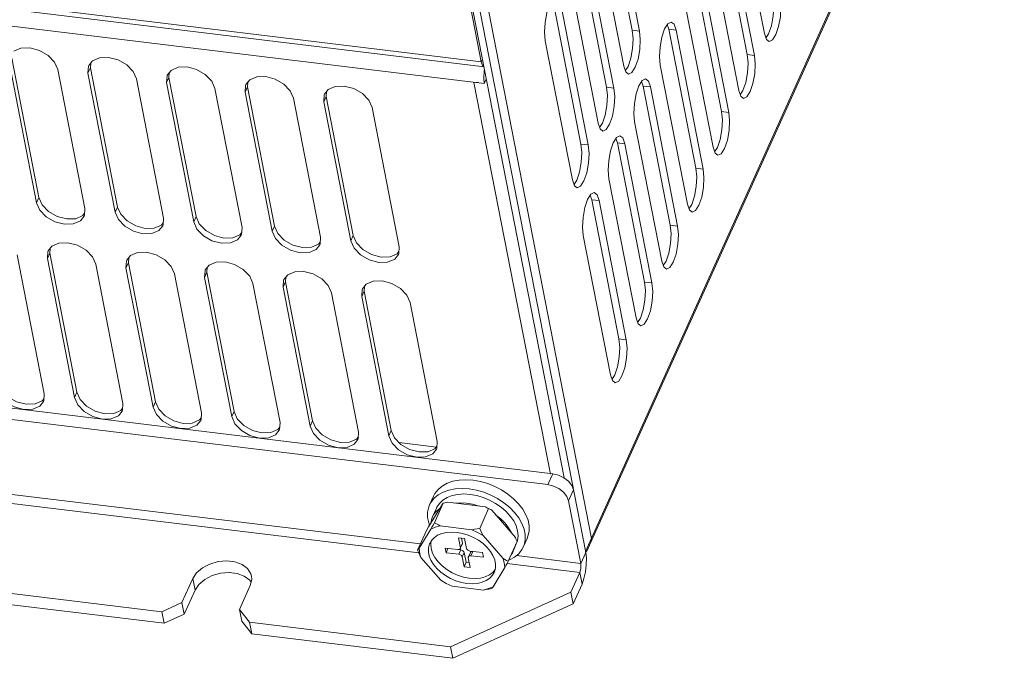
# Model space of a CAD drawing. Header units: millimetres. Extents: x -473 to 23648, y -382 to 1866.
# Tile 395 of 434: x 20685 to 20839, y 984 to 1083. Entities that reach past the tile are written whole.
import ezdxf

# ---------------------------------------------------------------- set-up
doc = ezdxf.new("R2010")
doc.units = ezdxf.units.MM
doc.header["$LTSCALE"] = 80
doc.layers.get('0').update_dxf_attribs({"linetype": 'CONTINUOUS'})

msp = doc.modelspace()

# ---------------------------------------------------------------- linework, layer by layer
at = {"linetype": 'Continuous', "lineweight": 0}
for p, q in [((20773.532, 1000.146), (20964.04, 1422.683)), ((20773.679, 1000.079), (20963.99, 1422.179)), ((20746.44, 1132.088), (20757.287, 1076.43)), ((20774.453, 1002.19), (20749.517, 1130.145)), ((20770.192, 1011.624), (20747.286, 1129.162)), ((20773.56, 1000.001), (20748.415, 1129.025)), ((20757.287, 1076.43), (20467.416, 1111.64)), ((20467.883, 1110.862), (20757.754, 1075.652)), ((20468.267, 1108.22), (20757.761, 1073.056)), ((20776.582, 1103.037), (20780.808, 1081.352)), ((20777.711, 1102.9), (20781.937, 1081.215)), ((20801.374, 1080.843), (20797.148, 1102.528)), ((20794.482, 1099.257), (20798.708, 1077.573)), ((20795.611, 1099.12), (20799.837, 1077.435)), ((20779.479, 1075.763), (20775.253, 1097.448)), ((20772.588, 1094.177), (20776.813, 1072.493)), ((20773.717, 1094.04), (20777.943, 1072.355)), ((20797.379, 1071.983), (20793.153, 1093.668)), ((20790.487, 1090.398), (20794.713, 1068.713)), ((20791.617, 1090.26), (20795.843, 1068.576)), ((20775.485, 1066.903), (20771.259, 1088.588)), ((20768.593, 1085.318), (20772.819, 1063.633)), ((20769.722, 1085.18), (20773.948, 1063.496)), ((20793.385, 1063.124), (20789.159, 1084.808)), ((20787.313, 1082.3), (20786.875, 1082.646)), ((20780.808, 1081.352), (20781.937, 1081.215)), ((20786.493, 1081.538), (20786.251, 1082.242)), ((20786.493, 1081.538), (20790.719, 1059.853)), ((20786.493, 1081.538), (20787.622, 1081.401)), ((20787.622, 1081.401), (20787.313, 1082.3)), ((20787.622, 1081.401), (20791.848, 1059.716)), ((20801.374, 1080.843), (20801.683, 1079.944)), ((20801.616, 1080.139), (20802.037, 1080.815)), ((20771.49, 1058.044), (20767.264, 1079.728)), ((20801.683, 1079.944), (20802.121, 1079.598)), ((20688.053, 1054.494), (20683.827, 1076.179)), ((20688.422, 1055.312), (20684.196, 1076.997)), ((20696.766, 1076.603), (20696.179, 1075.878)), ((20696.479, 1076.249), (20696.431, 1075.511)), ((20757.287, 1076.43), (20757.479, 1076.857)), ((20798.708, 1077.573), (20799.837, 1077.435)), ((20691.356, 1075.265), (20695.582, 1053.58)), ((20696.133, 1075.765), (20696.062, 1074.693)), ((20696.431, 1075.511), (20696.062, 1074.693)), ((20700.288, 1053.008), (20696.062, 1074.693)), ((20696.179, 1075.878), (20696.133, 1075.765)), ((20700.656, 1053.826), (20696.431, 1075.511)), ((20709.001, 1075.117), (20708.414, 1074.392)), ((20708.714, 1074.763), (20708.665, 1074.025)), ((20757.735, 1074.975), (20757.678, 1073.943)), ((20757.789, 1075.27), (20757.735, 1074.975)), ((20779.479, 1075.763), (20779.788, 1074.864)), ((20779.721, 1075.059), (20780.142, 1075.735)), ((20779.788, 1074.864), (20780.226, 1074.518)), ((20789.39, 1054.264), (20785.164, 1075.949)), ((20703.591, 1073.778), (20707.817, 1052.094)), ((20708.368, 1074.278), (20708.297, 1073.207)), ((20708.665, 1074.025), (20708.297, 1073.207)), ((20712.523, 1051.522), (20708.297, 1073.207)), ((20708.414, 1074.392), (20708.368, 1074.278)), ((20712.891, 1052.34), (20708.665, 1074.025)), ((20721.236, 1073.631), (20720.649, 1072.905)), ((20720.949, 1073.277), (20720.9, 1072.539)), ((20756.813, 1073.264), (20756.161, 1073.25)), ((20768.058, 1012.202), (20756.161, 1073.25)), ((20757.678, 1073.943), (20757.761, 1073.056)), ((20757.761, 1073.056), (20758.081, 1073.767)), ((20782.498, 1072.678), (20782.256, 1073.382)), ((20783.319, 1073.44), (20782.881, 1073.786)), ((20783.628, 1072.541), (20783.319, 1073.44)), ((20715.826, 1072.292), (20720.052, 1050.608)), ((20720.602, 1072.792), (20720.531, 1071.721)), ((20720.9, 1072.539), (20720.531, 1071.721)), ((20724.757, 1050.036), (20720.531, 1071.721)), ((20720.649, 1072.905), (20720.602, 1072.792)), ((20725.126, 1050.854), (20720.9, 1072.539)), ((20733.47, 1072.145), (20732.884, 1071.419)), ((20733.184, 1071.79), (20733.135, 1071.052)), ((20776.813, 1072.493), (20777.943, 1072.355)), ((20782.498, 1072.678), (20786.724, 1050.994)), ((20782.498, 1072.678), (20783.628, 1072.541)), ((20783.628, 1072.541), (20787.854, 1050.856)), ((20797.379, 1071.983), (20797.688, 1071.084)), ((20797.621, 1071.28), (20798.042, 1071.955)), ((20728.06, 1070.806), (20732.286, 1049.121)), ((20732.837, 1071.306), (20732.766, 1070.235)), ((20733.135, 1071.052), (20732.766, 1070.235)), ((20736.992, 1048.55), (20732.766, 1070.235)), ((20732.884, 1071.419), (20732.837, 1071.306)), ((20737.361, 1049.368), (20733.135, 1071.052)), ((20797.688, 1071.084), (20798.126, 1070.739)), ((20740.295, 1069.32), (20744.521, 1047.635)), ((20794.713, 1068.713), (20795.843, 1068.576)), ((20785.396, 1045.404), (20781.17, 1067.089)), ((20775.485, 1066.903), (20775.794, 1066.004)), ((20775.727, 1066.2), (20776.148, 1066.875)), ((20775.794, 1066.004), (20776.232, 1065.658)), ((20778.504, 1063.819), (20778.262, 1064.522)), ((20779.324, 1064.58), (20778.886, 1064.926)), ((20779.633, 1063.681), (20779.324, 1064.58)), ((20772.819, 1063.633), (20773.948, 1063.496)), ((20778.504, 1063.819), (20782.73, 1042.134)), ((20778.504, 1063.819), (20779.633, 1063.681)), ((20779.633, 1063.681), (20783.859, 1041.997)), ((20793.385, 1063.124), (20793.694, 1062.225)), ((20793.627, 1062.42), (20794.048, 1063.096)), ((20793.694, 1062.225), (20794.132, 1061.879)), ((20790.719, 1059.853), (20791.848, 1059.716)), ((20771.49, 1058.044), (20771.799, 1057.145)), ((20771.732, 1057.34), (20772.153, 1058.016)), ((20781.401, 1036.545), (20777.175, 1058.229)), ((20771.799, 1057.145), (20772.237, 1056.799)), ((20688.422, 1055.312), (20688.053, 1054.494)), ((20774.509, 1054.959), (20774.267, 1055.663)), ((20774.509, 1054.959), (20778.735, 1033.274)), ((20774.509, 1054.959), (20775.639, 1054.822)), ((20775.329, 1055.721), (20774.892, 1056.067)), ((20775.639, 1054.822), (20775.329, 1055.721)), ((20775.639, 1054.822), (20779.865, 1033.137)), ((20695.511, 1052.508), (20695.582, 1053.58)), ((20700.656, 1053.826), (20700.288, 1053.008)), ((20789.39, 1054.264), (20789.699, 1053.365)), ((20789.632, 1053.56), (20790.053, 1054.236)), ((20789.699, 1053.365), (20790.137, 1053.019)), ((20694.147, 1052.009), (20695.247, 1052.487)), ((20694.878, 1051.669), (20695.465, 1052.395)), ((20695.247, 1052.487), (20695.533, 1052.842)), ((20695.465, 1052.395), (20695.511, 1052.508)), ((20707.746, 1051.022), (20707.817, 1052.094)), ((20712.891, 1052.34), (20712.523, 1051.522)), ((20706.382, 1050.523), (20707.481, 1051.001)), ((20707.113, 1050.183), (20707.699, 1050.909)), ((20707.481, 1051.001), (20707.768, 1051.356)), ((20707.699, 1050.909), (20707.746, 1051.022)), ((20719.981, 1049.536), (20720.052, 1050.608)), ((20725.126, 1050.854), (20724.757, 1050.036)), ((20786.724, 1050.994), (20787.854, 1050.856)), ((20718.617, 1049.037), (20719.716, 1049.515)), ((20719.347, 1048.697), (20719.934, 1049.423)), ((20719.716, 1049.515), (20720.003, 1049.869)), ((20719.934, 1049.423), (20719.981, 1049.536)), ((20732.215, 1048.05), (20732.286, 1049.121)), ((20737.361, 1049.368), (20736.992, 1048.55)), ((20777.406, 1027.685), (20773.181, 1049.37)), ((20768.412, 1012.271), (20481.365, 1047.138)), ((20690.447, 1047.731), (20689.861, 1047.005)), ((20690.161, 1047.377), (20690.112, 1046.638)), ((20730.852, 1047.55), (20731.951, 1048.029)), ((20731.582, 1047.211), (20732.169, 1047.937)), ((20731.951, 1048.029), (20732.238, 1048.383)), ((20732.169, 1047.937), (20732.215, 1048.05)), ((20744.45, 1046.564), (20744.521, 1047.635)), ((20685.038, 1046.392), (20689.264, 1024.707)), ((20689.814, 1046.892), (20689.743, 1045.821)), ((20690.112, 1046.638), (20689.743, 1045.821)), ((20693.969, 1024.136), (20689.743, 1045.821)), ((20689.861, 1047.005), (20689.814, 1046.892)), ((20694.338, 1024.954), (20690.112, 1046.638)), ((20702.096, 1045.519), (20702.049, 1045.406)), ((20702.682, 1046.245), (20702.096, 1045.519)), ((20702.396, 1045.89), (20702.347, 1045.152)), ((20743.087, 1046.064), (20744.186, 1046.543)), ((20743.817, 1045.725), (20744.404, 1046.451)), ((20744.186, 1046.543), (20744.472, 1046.897)), ((20744.404, 1046.451), (20744.45, 1046.564)), ((20767.644, 1010.567), (20480.597, 1045.434)), ((20697.272, 1044.906), (20701.498, 1023.221)), ((20702.049, 1045.406), (20701.978, 1044.334)), ((20702.347, 1045.152), (20701.978, 1044.334)), ((20706.204, 1022.65), (20701.978, 1044.334)), ((20706.573, 1023.468), (20702.347, 1045.152)), ((20714.33, 1044.033), (20714.284, 1043.92)), ((20714.917, 1044.759), (20714.33, 1044.033)), ((20714.63, 1044.404), (20714.582, 1043.666)), ((20785.396, 1045.404), (20785.705, 1044.505)), ((20785.638, 1044.701), (20786.059, 1045.376)), ((20785.705, 1044.505), (20786.143, 1044.16)), ((20709.507, 1043.42), (20713.733, 1021.735)), ((20714.284, 1043.92), (20714.213, 1042.848)), ((20714.582, 1043.666), (20714.213, 1042.848)), ((20718.439, 1021.164), (20714.213, 1042.848)), ((20718.808, 1021.981), (20714.582, 1043.666)), ((20726.565, 1042.547), (20726.519, 1042.434)), ((20727.152, 1043.273), (20726.565, 1042.547)), ((20726.865, 1042.918), (20726.816, 1042.18)), ((20721.742, 1041.934), (20725.968, 1020.249)), ((20726.519, 1042.434), (20726.448, 1041.362)), ((20726.816, 1042.18), (20726.448, 1041.362)), ((20730.674, 1019.677), (20726.448, 1041.362)), ((20731.042, 1020.495), (20726.816, 1042.18)), ((20738.753, 1040.948), (20738.682, 1039.876)), ((20738.8, 1041.061), (20738.753, 1040.948)), ((20739.387, 1041.787), (20738.8, 1041.061)), ((20739.1, 1041.432), (20739.051, 1040.694)), ((20782.73, 1042.134), (20783.859, 1041.997)), ((20733.977, 1040.448), (20738.203, 1018.763)), ((20739.051, 1040.694), (20738.682, 1039.876)), ((20742.908, 1018.191), (20738.682, 1039.876)), ((20743.277, 1019.009), (20739.051, 1040.694)), ((20746.212, 1038.961), (20750.438, 1017.277)), ((20781.401, 1036.545), (20781.71, 1035.646)), ((20781.643, 1035.841), (20782.064, 1036.517)), ((20781.71, 1035.646), (20782.148, 1035.3)), ((20778.735, 1033.274), (20779.865, 1033.137)), ((20777.406, 1027.685), (20777.716, 1026.786)), ((20777.648, 1026.981), (20778.07, 1027.657)), ((20777.716, 1026.786), (20778.153, 1026.44)), ((20689.193, 1023.636), (20689.264, 1024.707)), ((20694.338, 1024.954), (20693.969, 1024.136)), ((20687.829, 1023.136), (20688.928, 1023.615)), ((20688.559, 1022.797), (20689.146, 1023.523)), ((20688.928, 1023.615), (20689.215, 1023.969)), ((20689.146, 1023.523), (20689.193, 1023.636)), ((20701.427, 1022.15), (20701.498, 1023.221)), ((20706.573, 1023.468), (20706.204, 1022.65)), ((20700.064, 1021.65), (20701.163, 1022.129)), ((20700.794, 1021.311), (20701.381, 1022.037)), ((20701.163, 1022.129), (20701.449, 1022.483)), ((20701.381, 1022.037), (20701.427, 1022.15)), ((20713.398, 1020.643), (20713.684, 1020.997)), ((20713.662, 1020.664), (20713.733, 1021.735)), ((20718.808, 1021.981), (20718.439, 1021.164)), ((20712.299, 1020.164), (20713.398, 1020.643)), ((20713.029, 1019.825), (20713.616, 1020.551)), ((20713.616, 1020.551), (20713.662, 1020.664)), ((20725.632, 1019.156), (20725.919, 1019.511)), ((20725.897, 1019.177), (20725.968, 1020.249)), ((20731.042, 1020.495), (20730.674, 1019.677)), ((20724.533, 1018.678), (20725.632, 1019.156)), ((20725.264, 1018.339), (20725.85, 1019.064)), ((20725.85, 1019.064), (20725.897, 1019.177)), ((20737.867, 1017.67), (20738.154, 1018.025)), ((20738.132, 1017.691), (20738.203, 1018.763)), ((20743.277, 1019.009), (20742.908, 1018.191)), ((20743.277, 1019.009), (20743.779, 1017.868)), ((20736.768, 1017.192), (20737.867, 1017.67)), ((20737.499, 1016.852), (20738.085, 1017.578)), ((20738.085, 1017.578), (20738.132, 1017.691)), ((20743.779, 1017.868), (20744.778, 1016.831)), ((20744.504, 1017.116), (20750.332, 1016.408)), ((20750.102, 1016.184), (20750.389, 1016.539)), ((20750.367, 1016.205), (20750.438, 1017.277)), ((20631.015, 1015.519), (20747.821, 1001.33)), ((20749.003, 1015.706), (20750.102, 1016.184)), ((20749.733, 1015.366), (20750.32, 1016.092)), ((20750.32, 1016.092), (20750.367, 1016.205)), ((20629.545, 1014.273), (20747.562, 999.937)), ((20532.996, 1011.983), (20707.577, 990.777)), ((20767.644, 1010.567), (20768.412, 1012.271)), ((20533.348, 1010.176), (20707.929, 988.97)), ((20749.854, 1008.779), (20749.24, 1007.416)), ((20754.296, 1009.982), (20755.406, 1009.91)), ((20770.89, 1008.055), (20771.658, 1009.759)), ((20749.079, 1003.988), (20751.247, 1007.526)), ((20749.996, 1004.62), (20751.379, 1007.687)), ((20752.076, 1007.818), (20757.929, 1007.107)), ((20763.744, 1006.752), (20763.104, 1007.59)), ((20772.792, 998.297), (20770.89, 1008.055)), ((20750.316, 1006.931), (20749.701, 1005.568)), ((20757.06, 1003.762), (20758.442, 1006.829)), ((20758.916, 1006.594), (20762.601, 1002.346)), ((20762.49, 1006.227), (20761.717, 1007.018)), ((20750.915, 1004.149), (20755.833, 1003.552)), ((20747.38, 1000.351), (20748.762, 1003.418)), ((20747.623, 1000.659), (20749.445, 1003.631)), ((20749.079, 1003.988), (20748.762, 1003.418)), ((20754.378, 1002.97), (20753.515, 1003.128)), ((20757.581, 1002.643), (20760.678, 999.073)), ((20754.692, 1002.154), (20753.751, 1002.268)), ((20753.751, 1002.268), (20754.047, 1000.75)), ((20754.34, 1001.283), (20754.032, 1000.602)), ((20754.354, 1001.432), (20754.047, 1000.75)), ((20754.202, 1002.213), (20754.354, 1001.432)), ((20754.988, 1000.636), (20754.692, 1002.154)), ((20761.507, 998.635), (20762.89, 1001.702)), ((20762.75, 1001.324), (20762.136, 999.961)), ((20764.44, 1002.202), (20763.826, 1000.839)), ((20753.647, 1000.446), (20751.671, 1000.686)), ((20751.671, 1000.686), (20751.811, 999.963)), ((20751.811, 999.963), (20752.113, 1000.632)), ((20751.811, 999.963), (20753.788, 999.723)), ((20753.77, 1000.444), (20754.095, 1000.405)), ((20754.095, 1000.405), (20753.788, 999.723)), ((20754.636, 999.986), (20754.329, 999.304)), ((20754.636, 999.986), (20754.932, 998.468)), ((20755.592, 1000.02), (20755.285, 999.339)), ((20757.506, 999.977), (20755.529, 1000.217)), ((20755.972, 1000.163), (20755.67, 999.494)), ((20757.646, 999.254), (20757.506, 999.977)), ((20773.56, 1000.001), (20772.792, 998.297)), ((20773.522, 1000.004), (20773.532, 1000.146)), ((20773.56, 1000.001), (20773.659, 999.103)), ((20750.998, 995.662), (20747.901, 999.232)), ((20754.329, 999.304), (20754.625, 997.787)), ((20754.625, 997.787), (20754.932, 998.468)), ((20754.932, 998.468), (20755.422, 998.409)), ((20755.566, 997.672), (20755.27, 999.19)), ((20755.67, 999.494), (20757.646, 999.254)), ((20761.304, 998.268), (20772.625, 996.893)), ((20762.774, 999.514), (20772.792, 998.297)), ((20754.625, 997.787), (20755.566, 997.672)), ((20760.956, 997.646), (20759.135, 994.673)), ((20771.242, 993.826), (20772.625, 996.893)), ((20772.977, 995.086), (20772.625, 996.893)), ((20710.698, 992.195), (20712.388, 995.943)), ((20712.388, 995.943), (20712.74, 994.136)), ((20721.452, 995.359), (20721.241, 995.684)), ((20771.595, 992.019), (20772.977, 995.086)), ((20711.05, 990.388), (20712.74, 994.136)), ((20719.639, 991.109), (20721.329, 994.857)), ((20752.516, 985.318), (20771.242, 993.826)), ((20757.665, 994.155), (20752.746, 994.753)), ((20771.595, 992.019), (20771.242, 993.826)), ((20707.577, 990.777), (20710.698, 992.195)), ((20711.05, 990.388), (20710.698, 992.195)), ((20771.595, 992.019), (20752.868, 983.511)), ((20707.929, 988.97), (20707.577, 990.777)), ((20711.05, 990.388), (20707.929, 988.97)), ((20719.639, 991.109), (20721.223, 989.119)), ((20719.991, 989.302), (20719.639, 991.109)), ((20721.576, 987.312), (20719.991, 989.302)), ((20721.223, 989.119), (20752.516, 985.318)), ((20721.576, 987.312), (20721.223, 989.119)), ((20721.576, 987.312), (20752.868, 983.511)), ((20752.868, 983.511), (20752.516, 985.318))]:
    msp.add_line(p, q, dxfattribs=at)
for points in [[(20802.037, 1080.815), (20802.464, 1082.078), (20802.741, 1083.589), (20802.825, 1085.118), (20802.702, 1086.432)], [(20802.121, 1079.598), (20802.653, 1079.855), (20803.166, 1080.678), (20803.594, 1081.941), (20803.87, 1083.452), (20803.954, 1084.981), (20803.832, 1086.295)], [(20767.93, 1085.346), (20767.502, 1084.082), (20767.226, 1082.571), (20767.142, 1081.042), (20767.264, 1079.728)], [(20786.875, 1082.646), (20786.343, 1082.389), (20785.83, 1081.566)], [(20780.142, 1075.735), (20780.57, 1076.998), (20780.846, 1078.509), (20780.93, 1080.038), (20780.808, 1081.352)], [(20780.226, 1074.518), (20780.759, 1074.775), (20781.272, 1075.598), (20781.699, 1076.861), (20781.976, 1078.372), (20782.059, 1079.901), (20781.937, 1081.215)], [(20785.83, 1081.566), (20785.402, 1080.303), (20785.126, 1078.792), (20785.042, 1077.263), (20785.164, 1075.949)], [(20691.356, 1075.265), (20690.854, 1076.406), (20689.855, 1077.443), (20688.512, 1078.218), (20687.028, 1078.613), (20685.63, 1078.568), (20684.531, 1078.09)], [(20703.591, 1073.778), (20703.089, 1074.92), (20702.09, 1075.957), (20700.746, 1076.732), (20699.263, 1077.127), (20697.865, 1077.082), (20696.766, 1076.603)], [(20757.287, 1076.43), (20757.48, 1075.868), (20757.707, 1075.689)], [(20798.042, 1071.955), (20798.47, 1073.219), (20798.746, 1074.73), (20798.83, 1076.259), (20798.708, 1077.573)], [(20798.126, 1070.739), (20798.658, 1070.995), (20799.172, 1071.818), (20799.599, 1073.081), (20799.876, 1074.593), (20799.959, 1076.121), (20799.837, 1077.435)], [(20715.826, 1072.292), (20715.323, 1073.434), (20714.325, 1074.471), (20712.981, 1075.246), (20711.498, 1075.641), (20710.1, 1075.596), (20709.001, 1075.117)], [(20728.06, 1070.806), (20727.558, 1071.947), (20726.559, 1072.985), (20725.216, 1073.76), (20723.732, 1074.155), (20722.335, 1074.11), (20721.236, 1073.631)], [(20782.881, 1073.786), (20782.348, 1073.53), (20781.835, 1072.706)], [(20740.295, 1069.32), (20739.793, 1070.461), (20738.794, 1071.498), (20737.451, 1072.273), (20735.967, 1072.669), (20734.57, 1072.623), (20733.47, 1072.145)], [(20776.148, 1066.875), (20776.575, 1068.138), (20776.852, 1069.65), (20776.936, 1071.179), (20776.813, 1072.493)], [(20776.232, 1065.658), (20776.764, 1065.915), (20777.277, 1066.738), (20777.705, 1068.001), (20777.981, 1069.512), (20778.065, 1071.041), (20777.943, 1072.355)], [(20781.835, 1072.706), (20781.408, 1071.443), (20781.131, 1069.932), (20781.048, 1068.403), (20781.17, 1067.089)], [(20794.048, 1063.096), (20794.475, 1064.359), (20794.752, 1065.87), (20794.835, 1067.399), (20794.713, 1068.713)], [(20794.132, 1061.879), (20794.664, 1062.135), (20795.177, 1062.958), (20795.605, 1064.222), (20795.881, 1065.733), (20795.965, 1067.262), (20795.843, 1068.576)], [(20778.886, 1064.926), (20778.354, 1064.67), (20777.841, 1063.847)], [(20772.153, 1058.016), (20772.581, 1059.279), (20772.857, 1060.79), (20772.941, 1062.319), (20772.819, 1063.633)], [(20772.237, 1056.799), (20772.769, 1057.055), (20773.283, 1057.878), (20773.71, 1059.142), (20773.987, 1060.653), (20774.07, 1062.182), (20773.948, 1063.496)], [(20777.841, 1063.847), (20777.413, 1062.583), (20777.137, 1061.072), (20777.053, 1059.543), (20777.175, 1058.229)], [(20790.053, 1054.236), (20790.481, 1055.499), (20790.757, 1057.01), (20790.841, 1058.539), (20790.719, 1059.853)], [(20790.137, 1053.019), (20790.669, 1053.276), (20791.183, 1054.099), (20791.61, 1055.362), (20791.887, 1056.873), (20791.97, 1058.402), (20791.848, 1059.716)], [(20688.422, 1055.312), (20688.924, 1054.171), (20689.923, 1053.134)], [(20773.846, 1054.987), (20773.419, 1053.724), (20773.142, 1052.213), (20773.058, 1050.684), (20773.181, 1049.37)], [(20774.892, 1056.067), (20774.359, 1055.81), (20773.846, 1054.987)], [(20688.053, 1054.494), (20688.555, 1053.353), (20689.554, 1052.316), (20690.897, 1051.541), (20692.381, 1051.146), (20693.779, 1051.191), (20694.878, 1051.669)], [(20700.656, 1053.826), (20701.159, 1052.685), (20702.157, 1051.648)], [(20689.923, 1053.134), (20691.266, 1052.359), (20692.75, 1051.964), (20694.147, 1052.009)], [(20700.288, 1053.008), (20700.79, 1051.867), (20701.789, 1050.83), (20703.132, 1050.055), (20704.616, 1049.66), (20706.013, 1049.705), (20707.113, 1050.183)], [(20702.157, 1051.648), (20703.501, 1050.873), (20704.984, 1050.478), (20706.382, 1050.523)], [(20712.891, 1052.34), (20713.393, 1051.199), (20714.392, 1050.162)], [(20712.523, 1051.522), (20713.025, 1050.381), (20714.024, 1049.344), (20715.367, 1048.569), (20716.851, 1048.174), (20718.248, 1048.219), (20719.347, 1048.697)], [(20714.392, 1050.162), (20715.736, 1049.386), (20717.219, 1048.991), (20718.617, 1049.037)], [(20725.126, 1050.854), (20725.628, 1049.713), (20726.627, 1048.675)], [(20786.059, 1045.376), (20786.486, 1046.64), (20786.763, 1048.151), (20786.846, 1049.68), (20786.724, 1050.994)], [(20786.143, 1044.16), (20786.675, 1044.416), (20787.188, 1045.239), (20787.616, 1046.502), (20787.892, 1048.014), (20787.976, 1049.543), (20787.854, 1050.856)], [(20724.757, 1050.036), (20725.259, 1048.895), (20726.258, 1047.858), (20727.602, 1047.083), (20729.085, 1046.687), (20730.483, 1046.733), (20731.582, 1047.211)], [(20726.627, 1048.675), (20727.971, 1047.9), (20729.454, 1047.505), (20730.852, 1047.55)], [(20737.361, 1049.368), (20737.863, 1048.226), (20738.862, 1047.189)], [(20697.272, 1044.906), (20696.77, 1046.047), (20695.771, 1047.084), (20694.428, 1047.86), (20692.944, 1048.255), (20691.547, 1048.209), (20690.447, 1047.731)], [(20736.992, 1048.55), (20737.494, 1047.409), (20738.493, 1046.371), (20739.837, 1045.596), (20741.32, 1045.201), (20742.718, 1045.246), (20743.817, 1045.725)], [(20738.862, 1047.189), (20740.205, 1046.414), (20741.689, 1046.019), (20743.087, 1046.064)], [(20709.507, 1043.42), (20709.005, 1044.561), (20708.006, 1045.598), (20706.663, 1046.373), (20705.179, 1046.768), (20703.781, 1046.723), (20702.682, 1046.245)], [(20721.742, 1041.934), (20721.24, 1043.075), (20720.241, 1044.112), (20718.898, 1044.887), (20717.414, 1045.282), (20716.016, 1045.237), (20714.917, 1044.759)], [(20733.977, 1040.448), (20733.475, 1041.589), (20732.476, 1042.626), (20731.132, 1043.401), (20729.649, 1043.796), (20728.251, 1043.751), (20727.152, 1043.273)], [(20746.212, 1038.961), (20745.709, 1040.103), (20744.711, 1041.14), (20743.367, 1041.915), (20741.884, 1042.31), (20740.486, 1042.265), (20739.387, 1041.787)], [(20782.064, 1036.517), (20782.492, 1037.78), (20782.768, 1039.291), (20782.852, 1040.82), (20782.73, 1042.134)], [(20782.148, 1035.3), (20782.68, 1035.556), (20783.194, 1036.379), (20783.621, 1037.643), (20783.898, 1039.154), (20783.981, 1040.683), (20783.859, 1041.997)], [(20778.07, 1027.657), (20778.497, 1028.92), (20778.774, 1030.431), (20778.857, 1031.96), (20778.735, 1033.274)], [(20778.153, 1026.44), (20778.686, 1026.697), (20779.199, 1027.52), (20779.626, 1028.783), (20779.903, 1030.294), (20779.987, 1031.823), (20779.865, 1033.137)], [(20681.734, 1025.622), (20682.237, 1024.481), (20683.235, 1023.444), (20684.579, 1022.669), (20686.062, 1022.273)], [(20683.604, 1024.261), (20684.948, 1023.486), (20686.431, 1023.091), (20687.829, 1023.136)], [(20693.969, 1024.136), (20694.471, 1022.995), (20695.47, 1021.958), (20696.814, 1021.182), (20698.297, 1020.787)], [(20694.338, 1024.954), (20694.84, 1023.812), (20695.839, 1022.775)], [(20686.062, 1022.273), (20687.46, 1022.319), (20688.559, 1022.797)], [(20695.839, 1022.775), (20697.182, 1022), (20698.666, 1021.605), (20700.064, 1021.65)], [(20706.204, 1022.65), (20706.706, 1021.509), (20707.705, 1020.471), (20709.049, 1019.696), (20710.532, 1019.301)], [(20706.573, 1023.468), (20707.075, 1022.326), (20708.074, 1021.289)], [(20698.297, 1020.787), (20699.695, 1020.832), (20700.794, 1021.311)], [(20708.074, 1021.289), (20709.417, 1020.514), (20710.901, 1020.119), (20712.299, 1020.164)], [(20718.439, 1021.164), (20718.941, 1020.022), (20719.94, 1018.985), (20721.283, 1018.21), (20722.767, 1017.815)], [(20718.808, 1021.981), (20719.31, 1020.84), (20720.309, 1019.803)], [(20710.532, 1019.301), (20711.93, 1019.346), (20713.029, 1019.825)], [(20720.309, 1019.803), (20721.652, 1019.028), (20723.136, 1018.633), (20724.533, 1018.678)], [(20730.674, 1019.677), (20731.176, 1018.536), (20732.175, 1017.499), (20733.518, 1016.724), (20735.002, 1016.329), (20736.399, 1016.374), (20737.499, 1016.852)], [(20731.042, 1020.495), (20731.545, 1019.354), (20732.543, 1018.317)], [(20722.767, 1017.815), (20724.165, 1017.86), (20725.264, 1018.339)], [(20732.543, 1018.317), (20733.887, 1017.542), (20735.37, 1017.147), (20736.768, 1017.192)], [(20742.908, 1018.191), (20743.411, 1017.05), (20744.409, 1016.013), (20745.753, 1015.238), (20747.236, 1014.843)], [(20744.778, 1016.831), (20746.122, 1016.056), (20747.605, 1015.661), (20749.003, 1015.706)], [(20747.236, 1014.843), (20748.634, 1014.888), (20749.733, 1015.366)], [(20768.412, 1012.271), (20769.305, 1012.058), (20770.152, 1011.655)], [(20749.854, 1008.778), (20750.064, 1009.174), (20750.558, 1009.811), (20751.2, 1010.351), (20751.975, 1010.783), (20752.865, 1011.097), (20753.851, 1011.286), (20754.911, 1011.345), (20756.021, 1011.273)], [(20763.104, 1007.59), (20762.331, 1008.381), (20761.442, 1009.107), (20760.458, 1009.753), (20759.399, 1010.304), (20758.29, 1010.747), (20757.155, 1011.072), (20756.021, 1011.273)], [(20770.89, 1008.055), (20770.621, 1008.742), (20770.102, 1009.395), (20769.384, 1009.951), (20768.537, 1010.355), (20767.644, 1010.567)], [(20770.152, 1011.655), (20770.87, 1011.099), (20771.389, 1010.446), (20771.658, 1009.759)], [(20749.24, 1007.415), (20749.449, 1007.811), (20749.944, 1008.448), (20750.586, 1008.988), (20751.36, 1009.42), (20752.251, 1009.734)], [(20750.316, 1006.931), (20750.378, 1007.06), (20750.775, 1007.656), (20751.315, 1008.164), (20751.983, 1008.574), (20752.763, 1008.874), (20753.636, 1009.057), (20754.58, 1009.118), (20755.572, 1009.057)], [(20752.251, 1009.734), (20753.237, 1009.923), (20754.296, 1009.982)], [(20761.717, 1007.018), (20760.828, 1007.744), (20759.843, 1008.39), (20758.784, 1008.94), (20757.675, 1009.383), (20756.541, 1009.709), (20755.406, 1009.91)], [(20761.816, 1005.671), (20761.161, 1006.394), (20760.392, 1007.062), (20759.528, 1007.657), (20758.591, 1008.166), (20757.603, 1008.575), (20756.588, 1008.874), (20755.572, 1009.057)], [(20749.243, 1004.256), (20749.109, 1004.607), (20748.941, 1005.472), (20748.942, 1006.306), (20749.113, 1007.091), (20749.24, 1007.415)], [(20751.379, 1007.687), (20751.335, 1007.636), (20751.291, 1007.582), (20751.247, 1007.526)], [(20752.076, 1007.818), (20751.849, 1007.779), (20751.617, 1007.735), (20751.379, 1007.687)], [(20754.958, 1007.694), (20753.986, 1007.755), (20753.06, 1007.699)], [(20756.946, 1007.227), (20755.952, 1007.516), (20754.958, 1007.694)], [(20750.882, 1006.931), (20750.315, 1006.462), (20749.879, 1005.904), (20749.701, 1005.567)], [(20758.916, 1006.594), (20758.43, 1006.863), (20757.929, 1007.107)], [(20758.442, 1006.829), (20758.27, 1006.927), (20758.099, 1007.019), (20757.929, 1007.107)], [(20758.916, 1006.594), (20758.762, 1006.675), (20758.604, 1006.753), (20758.442, 1006.829)], [(20761.982, 1003.06), (20761.556, 1003.819), (20760.997, 1004.554), (20760.318, 1005.246), (20759.535, 1005.88)], [(20762.75, 1001.324), (20762.934, 1001.863), (20763.023, 1002.586), (20762.951, 1003.348), (20762.722, 1004.128), (20762.34, 1004.909), (20761.816, 1005.671)], [(20763.826, 1000.839), (20763.953, 1001.163), (20764.124, 1001.949), (20764.125, 1002.783), (20763.957, 1003.648), (20763.622, 1004.523), (20763.13, 1005.389), (20762.49, 1006.227)], [(20764.44, 1002.202), (20764.568, 1002.526), (20764.739, 1003.312), (20764.74, 1004.146), (20764.571, 1005.011), (20764.237, 1005.886), (20763.744, 1006.752)], [(20749.701, 1005.567), (20749.586, 1005.273), (20749.443, 1004.583)], [(20749.996, 1004.62), (20749.802, 1004.27), (20749.619, 1003.941), (20749.445, 1003.631)], [(20750.915, 1004.149), (20750.139, 1003.938), (20749.445, 1003.631)], [(20750.915, 1004.149), (20750.612, 1004.291), (20750.306, 1004.448), (20749.996, 1004.62)], [(20753.515, 1003.128), (20752.674, 1003.177), (20751.876, 1003.117), (20751.145, 1002.948), (20750.499, 1002.676), (20749.957, 1002.307), (20749.533, 1001.853), (20749.276, 1001.413)], [(20759.304, 996.892), (20759.341, 996.98), (20759.498, 997.567), (20759.512, 998.197), (20759.384, 998.854), (20759.117, 999.519), (20758.719, 1000.173), (20758.199, 1000.8), (20757.573, 1001.382), (20756.858, 1001.903), (20756.072, 1002.349), (20755.238, 1002.708), (20754.378, 1002.97)], [(20757.06, 1003.762), (20756.633, 1003.679), (20756.226, 1003.609), (20755.833, 1003.552)], [(20757.581, 1002.643), (20756.732, 1003.137), (20755.833, 1003.552)], [(20757.581, 1002.643), (20757.407, 1002.995), (20757.234, 1003.368), (20757.06, 1003.762)], [(20749.276, 1001.413), (20749.238, 1001.325), (20749.082, 1000.738), (20749.067, 1000.107), (20749.195, 999.451), (20749.462, 998.786), (20749.861, 998.131), (20750.38, 997.504), (20751.006, 996.922), (20751.722, 996.401), (20752.508, 995.955), (20753.342, 995.596), (20754.202, 995.335), (20755.065, 995.177)], [(20749.513, 1001.82), (20749.426, 1001.28), (20749.482, 1000.599), (20749.695, 999.899), (20750.059, 999.201), (20750.563, 998.527), (20751.191, 997.896), (20751.925, 997.329), (20752.741, 996.842), (20753.616, 996.449), (20754.523, 996.164), (20755.433, 995.995)], [(20754.354, 1001.432), (20754.357, 1001.34), (20754.34, 1001.283)], [(20762.89, 1001.702), (20762.793, 1001.924), (20762.697, 1002.138), (20762.601, 1002.346)], [(20774.403, 1001.686), (20774.423, 1001.735), (20774.453, 1002.19)], [(20747.623, 1000.659), (20747.539, 1000.548), (20747.458, 1000.446), (20747.38, 1000.351)], [(20747.38, 1000.351), (20747.554, 999.956), (20747.727, 999.583), (20747.901, 999.232)], [(20747.623, 1000.659), (20747.657, 1000.191), (20747.75, 999.714), (20747.901, 999.232)], [(20753.647, 1000.446), (20753.766, 1000.443), (20753.873, 1000.466), (20753.959, 1000.511), (20754.019, 1000.577), (20754.032, 1000.602)], [(20754.329, 999.304), (20754.295, 999.4), (20754.231, 999.493), (20754.141, 999.577), (20754.033, 999.646), (20753.912, 999.696), (20753.788, 999.723)], [(20754.032, 1000.602), (20754.049, 1000.659), (20754.047, 1000.75)], [(20754.095, 1000.405), (20754.219, 1000.377), (20754.34, 1000.328), (20754.448, 1000.258), (20754.538, 1000.174), (20754.602, 1000.081), (20754.636, 999.986)], [(20754.988, 1000.636), (20755.022, 1000.54), (20755.086, 1000.447), (20755.176, 1000.364), (20755.285, 1000.294), (20755.405, 1000.244), (20755.529, 1000.217)], [(20755.592, 1000.02), (20755.605, 1000.045), (20755.665, 1000.11), (20755.752, 1000.156), (20755.855, 1000.178)], [(20761.577, 998.789), (20761.705, 998.834), (20762.48, 999.266), (20763.122, 999.807), (20763.617, 1000.444), (20763.826, 1000.839)], [(20761.948, 999.612), (20761.957, 999.624), (20762.136, 999.961)], [(20762.136, 999.961), (20762.25, 1000.256), (20762.261, 1000.306)], [(20721.52, 996.309), (20721.408, 996.694), (20720.889, 997.491), (20720.043, 998.119), (20718.939, 998.527), (20717.667, 998.682), (20716.329, 998.57), (20715.034, 998.202), (20713.887, 997.607), (20712.98, 996.833), (20712.388, 995.943)], [(20755.285, 999.339), (20755.268, 999.282), (20755.27, 999.19)], [(20755.67, 999.494), (20755.551, 999.497), (20755.444, 999.475), (20755.358, 999.429), (20755.298, 999.363), (20755.285, 999.339)], [(20761.507, 998.635), (20761.217, 998.774), (20760.942, 998.92), (20760.678, 999.073)], [(20760.956, 997.646), (20760.922, 998.114), (20760.829, 998.591), (20760.678, 999.073)], [(20760.956, 997.646), (20761.13, 997.956), (20761.313, 998.285), (20761.507, 998.635)], [(20772.792, 998.297), (20772.82, 998.041), (20772.816, 997.742), (20772.779, 997.432), (20772.713, 997.139), (20772.625, 996.893)], [(20773.659, 999.103), (20773.644, 998.059), (20773.515, 996.971), (20773.286, 995.947), (20772.977, 995.086)], [(20721.241, 995.684), (20720.395, 996.312), (20719.291, 996.72), (20718.019, 996.875), (20716.681, 996.763), (20715.386, 996.395), (20714.239, 995.8), (20713.332, 995.026), (20712.74, 994.136)], [(20755.065, 995.177), (20755.906, 995.128), (20756.703, 995.188), (20757.435, 995.357), (20758.081, 995.629), (20758.623, 995.997), (20759.047, 996.452), (20759.304, 996.892)], [(20755.433, 995.995), (20756.32, 995.946), (20757.157, 996.019), (20757.918, 996.213), (20758.579, 996.521), (20759.122, 996.933), (20759.431, 997.317)], [(20721.329, 994.857), (20721.559, 995.791), (20721.52, 996.309)], [(20750.998, 995.662), (20751.848, 995.167), (20752.746, 994.753)], [(20757.665, 994.155), (20758.441, 994.367), (20759.135, 994.673)], [(20757.665, 994.155), (20758.058, 994.213), (20758.465, 994.283), (20758.891, 994.366)], [(20758.891, 994.366), (20758.97, 994.46), (20759.051, 994.563), (20759.135, 994.673)]]:
    msp.add_lwpolyline(points, dxfattribs=at)

doc.saveas('drawing.dxf')
